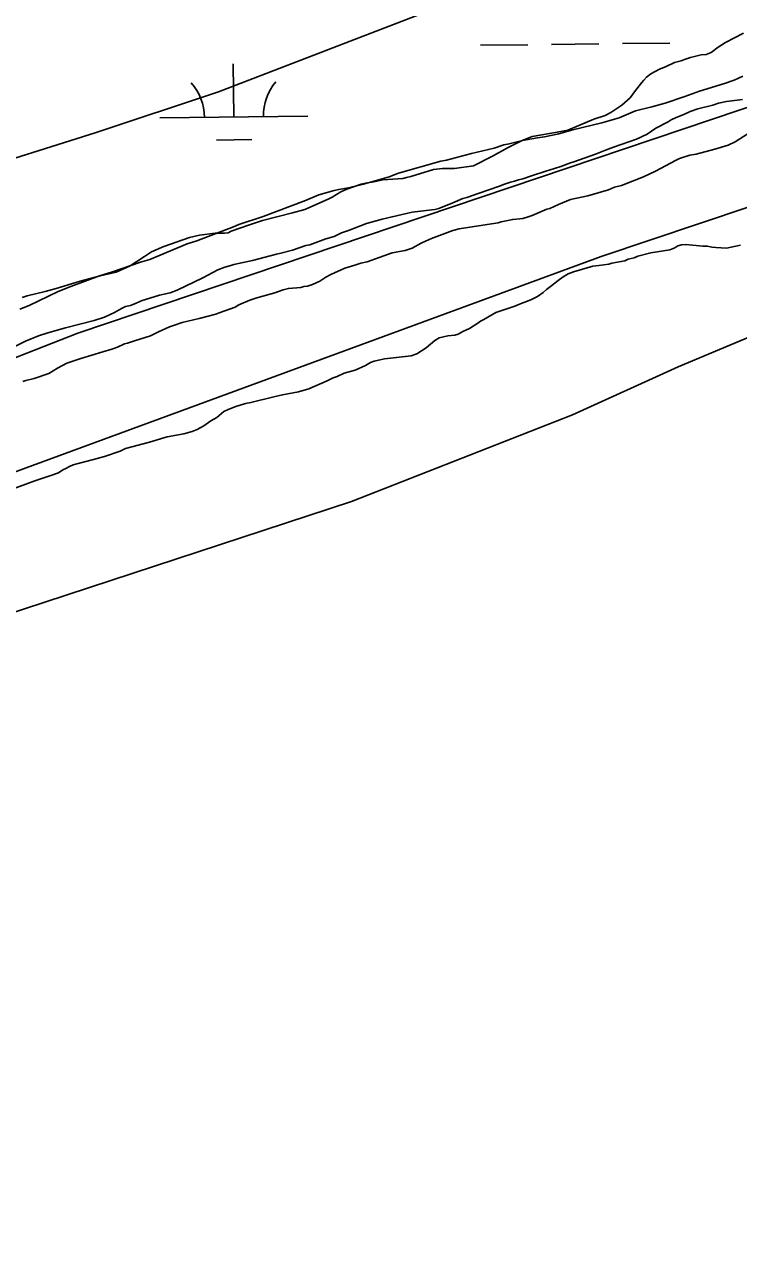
# Model space of a CAD drawing. Extents: x 3694830 to 3732949, y 415201 to 440970.
# Drawn here: x 3699637 to 3700119, y 428790 to 429614 of the extents above; entities that cross this region are included whole.
import ezdxf

# ---------------------------------------------------------------- set-up
doc = ezdxf.new("R2010")
doc.units = 0
for name, color, linetype in [('V-ROAD-CNTR', 7, 'Continuous'), ('V-SITE-VEGE', 7, 'Continuous'), ('V-TOPO-SHOR', 7, 'Continuous'), ('V-WETL-SWMP', 7, 'Continuous')]:
    doc.layers.add(name, color=color, linetype=linetype)

msp = doc.modelspace()

# ---------------------------------------------------------------- linework, layer by layer
at = {"layer": 'V-ROAD-CNTR'}
msp.add_lwpolyline([(3699752.39, 427522.14), (3699537.91, 428398.82), (3699364.43, 429117.66), (3699357.71, 429158.33), (3699358.23, 429188.74), (3699362.27, 429220.25), (3699373.71, 429251.26), (3699386.52, 429271.32), (3699402.37, 429285.86), (3699438.25, 429309.43), (3699475.99, 429327.91), (3699672.65, 429404.91), (3700139.33, 429562.36), (3700629.54, 429727.61)], dxfattribs=at)
at = {"layer": 'V-SITE-VEGE'}
for points in [[(3699635.02, 429429.15), (3699638.41, 429430.15), (3699650.58, 429433.14), (3699658.03, 429435.13), (3699671.23, 429439.13), (3699674.27, 429440.13), (3699687.8, 429443.79), (3699698.63, 429446.11), (3699708.11, 429450.46), (3699717.6, 429456.85), (3699722.35, 429459.87), (3699730.81, 429463.55), (3699748.07, 429469.56), (3699754.84, 429471.22), (3699765.32, 429472.53), (3699771.74, 429472.5), (3699774.11, 429472.83), (3699776.14, 429473.83), (3699787.98, 429477.84), (3699797.46, 429481.18), (3699817.76, 429486.16), (3699825.88, 429488.49), (3699841.79, 429495.52), (3699844.5, 429496.86), (3699850.27, 429500.55), (3699854.33, 429502.22), (3699864.14, 429505.56), (3699866.85, 429506.23), (3699872.6, 429507.21), (3699878.69, 429508.54), (3699892.21, 429509.5), (3699894.58, 429510.16), (3699897.62, 429510.83), (3699912.85, 429515.49), (3699918.94, 429516.14), (3699927.05, 429516.11), (3699939.9, 429518.08), (3699952.77, 429524.45), (3699963.27, 429530.48), (3699972.75, 429535.18), (3699979.52, 429537.85), (3699996.43, 429540.82), (3700003.54, 429542.14), (3700010.98, 429545.15), (3700021.14, 429549.5), (3700028.88, 429551.97), (3700032.61, 429553.98), (3700040.06, 429559.02), (3700045.83, 429564.06), (3700048.55, 429568.1), (3700053.31, 429574.17), (3700055, 429575.85), (3700056.7, 429577.87), (3700059.76, 429580.22), (3700065.52, 429583.24), (3700069.58, 429584.91), (3700075.68, 429587.93), (3700080.07, 429588.92), (3700082.44, 429589.93), (3700086.5, 429591.26), (3700093.6, 429592.92), (3700096.99, 429593.24), (3700100.37, 429594.58), (3700105.12, 429598.28), (3700110.2, 429601.3), (3700122.39, 429607.67)], [(3700121.53, 429562.73), (3700110.71, 429561.42)], [(3700110.71, 429561.42), (3700105.29, 429560.42), (3700101.57, 429559.09), (3700091.42, 429556.43), (3700086.35, 429554.76), (3700081.94, 429552.75), (3700076.87, 429550.75), (3700073.48, 429549.07), (3700071.45, 429547.73), (3700062.98, 429543.37), (3700057.22, 429539.34), (3700050.1, 429535.99), (3700034.54, 429530.65), (3700029.12, 429528.65), (3700022.35, 429525.97), (3700007.79, 429520.63), (3700005.43, 429519.96), (3699998.99, 429517.62), (3699994.6, 429516.29), (3699988.84, 429514.29), (3699979.03, 429511.29), (3699973.27, 429509.29), (3699970.23, 429508.62), (3699967.52, 429507.62), (3699964.81, 429506.95), (3699960.75, 429505.62), (3699956.69, 429503.95), (3699943.83, 429499.61), (3699935.37, 429496.6), (3699932.66, 429495.94), (3699925.89, 429492.93), (3699916.41, 429489.25), (3699913.71, 429488.59), (3699907.96, 429487.93), (3699898.49, 429486.62), (3699884.96, 429483.64), (3699878.19, 429481.98), (3699867.7, 429478.98), (3699855.52, 429474.3), (3699850.78, 429472.63), (3699845.7, 429470.29), (3699840.28, 429468.62), (3699829.45, 429464.62), (3699826.75, 429464.28), (3699817.61, 429460.95), (3699809.83, 429458.95), (3699806.78, 429458.29), (3699790.54, 429453.96), (3699778.03, 429451.31), (3699776, 429450.65), (3699771.94, 429449.65), (3699767.2, 429447.64), (3699757.04, 429442.28), (3699739.76, 429433.9), (3699735.02, 429432.23), (3699727.92, 429430.58), (3699724.2, 429429.58), (3699716.08, 429426.91), (3699712.02, 429425.24), (3699708.29, 429423.56), (3699704.91, 429422.9), (3699702.2, 429421.56), (3699697.46, 429418.88), (3699690.68, 429415.86), (3699683.58, 429413.53), (3699664.29, 429408.54), (3699652.45, 429405.21), (3699646.02, 429403.22), (3699637.22, 429399.53), (3699616.56, 429389.48)], [(3699788.78, 429427.14), (3699793.52, 429428.81), (3699805.7, 429432.14), (3699811.45, 429434.14), (3699814.84, 429435.14), (3699823.29, 429435.78), (3699825.32, 429436.45), (3699827.69, 429436.77), (3699831.07, 429437.77), (3699836.15, 429440.12), (3699840.22, 429442.8), (3699843.61, 429444.48), (3699853.09, 429448.83), (3699859.85, 429450.83), (3699863.92, 429452.16), (3699867.98, 429453.16), (3699884.9, 429459.17), (3699893.69, 429460.83), (3699898.43, 429462.49), (3699904.53, 429465.85), (3699907.57, 429467.19), (3699911.64, 429468.86), (3699925.85, 429474.21), (3699930.25, 429475.54), (3699946.15, 429477.84), (3699956.63, 429479.48), (3699958.66, 429480.15), (3699966.44, 429481.8), (3699971.18, 429482.12), (3699973.2, 429482.45), (3699976.93, 429483.45), (3699979.63, 429484.45), (3699989.45, 429488.8), (3699991.48, 429489.13), (3699997.24, 429491.81), (3700005.36, 429495.16), (3700017.2, 429497.81), (3700031.08, 429501.8), (3700035.14, 429503.48), (3700039.88, 429504.81), (3700054.77, 429510.49), (3700062.9, 429514.51), (3700076.79, 429521.89), (3700079.16, 429522.89), (3700085.93, 429525.23), (3700090.32, 429525.89), (3700102.84, 429529.21), (3700111.98, 429531.88), (3700116.72, 429534.22), (3700125.53, 429539.93)], [(3700120.17, 429464.4), (3700110.7, 429462.41), (3700103.61, 429462.78), (3700100.91, 429463.12), (3700097.87, 429463.81), (3700094.83, 429463.83), (3700083.34, 429464.89), (3700080.3, 429464.57), (3700077.93, 429463.9), (3700075.89, 429462.56), (3700072.51, 429461.22), (3700059.66, 429459.25)], [(3700059.66, 429459.25), (3700050.86, 429456.92), (3700048.49, 429455.91), (3700044.43, 429454.92), (3700042.06, 429453.91), (3700033.27, 429452.26), (3700031.24, 429451.59), (3700024.48, 429450.61), (3700020.42, 429450.29), (3700007.56, 429446.29), (3700003.84, 429444.95), (3700000.45, 429442.94), (3699997.06, 429440.59), (3699991.97, 429436.55), (3699989.26, 429434.54), (3699986.88, 429432.52), (3699983.16, 429429.83), (3699980.78, 429428.49), (3699978.75, 429427.49), (3699970.97, 429424.48), (3699967.92, 429423.14), (3699959.8, 429420.47), (3699955.06, 429418.8), (3699949.64, 429415.78), (3699946.93, 429414.1), (3699944.56, 429413.1), (3699942.86, 429411.76), (3699937.1, 429408.06), (3699932.7, 429406.05), (3699929.65, 429404.38), (3699927.28, 429403.71), (3699922.55, 429403.05), (3699916.8, 429401.73), (3699913.75, 429400.05), (3699907.98, 429395.01), (3699901.54, 429390.98), (3699897.82, 429389.64), (3699879.9, 429387.69), (3699872.8, 429386.03), (3699870.43, 429385.03), (3699867.04, 429383.01), (3699859.93, 429380), (3699852.48, 429378.01), (3699847.74, 429375.66), (3699845.04, 429374.66), (3699840.97, 429372.65), (3699828.78, 429367.29), (3699821.68, 429365.3), (3699810.85, 429363.32), (3699805.1, 429361.99), (3699789.54, 429358), (3699785.82, 429357.34), (3699779.39, 429355.34), (3699774.31, 429353.33), (3699771.27, 429351.99), (3699766.52, 429347.96), (3699762.45, 429345.61), (3699757.71, 429342.25), (3699753.3, 429339.9), (3699749.92, 429338.57), (3699744.16, 429336.9), (3699733, 429334.92), (3699721.16, 429331.25), (3699704.92, 429326.93), (3699701.19, 429325.26), (3699690.7, 429321.58), (3699683.26, 429319.59), (3699672.77, 429316.93), (3699669.39, 429315.93), (3699667.02, 429314.92), (3699664.65, 429313.58), (3699662.61, 429312.58), (3699659.56, 429310.57), (3699653.81, 429308.56), (3699643.66, 429305.23), (3699637.56, 429302.89), (3699625.71, 429298.54)], [(3699635.46, 429372.37), (3699637.49, 429373.04), (3699643.24, 429374.36), (3699653.05, 429377.7), (3699658.81, 429381.4), (3699665.25, 429384.75), (3699668.63, 429385.75), (3699674.72, 429387.75), (3699689.62, 429392.42), (3699695.7, 429394.08), (3699699.43, 429395.42), (3699704.17, 429397.76), (3699706.2, 429398.09), (3699710.94, 429399.76), (3699721.76, 429403.1), (3699727.18, 429405.78), (3699734.63, 429409.12), (3699738.02, 429410.46), (3699743.09, 429412.13), (3699754.59, 429414.78), (3699765.76, 429417.78), (3699768.13, 429418.78), (3699778.96, 429422.45), (3699781.33, 429424.13), (3699788.78, 429427.14)]]:
    msp.add_lwpolyline(points, dxfattribs=at)
at = {"layer": 'V-TOPO-SHOR'}
for points in [[(3701404.41, 429926.93), (3700827.18, 429725.87), (3700026.18, 429456.7), (3699611.09, 429304.29), (3699471.64, 429252.4), (3699461.91, 429252.4), (3699442.45, 429223.22), (3699426.24, 429194.03), (3699452.18, 429064.31), (3699536.5, 428710.84), (3699662.97, 428191.97), (3699844.57, 427429.89)], [(3700223.19, 429745.75), (3700078.78, 429684.65), (3699912.14, 429623.55), (3699767.73, 429568.01), (3699684.41, 429540.24), (3699595.54, 429512.47), (3699523.33, 429506.91), (3699456.68, 429518.02), (3699428.9, 429518.02), (3699356.7, 429490.25), (3699334.48, 429468.03), (3699351.14, 429440.26), (3699367.81, 429406.93), (3699356.7, 429334.72), (3699351.14, 429323.61), (3699284.49, 429301.4), (3699256.72, 429262.51), (3699240.05, 429206.97), (3699251.16, 429123.65), (3699328.92, 428829.27), (3699362.25, 428779.28)], [(3699646.76, 428633.01), (3699562.44, 428950.81), (3699546.23, 429064.31), (3699533.26, 429096.74), (3699533.26, 429122.68), (3699536.5, 429129.17), (3699546.23, 429135.66), (3699562.44, 429148.63), (3699568.93, 429158.36), (3699575.41, 429184.3), (3699585.14, 429194.03), (3699620.81, 429213.49), (3699857.55, 429291.32), (3700006.72, 429349.69), (3700078.06, 429382.12), (3700178.59, 429424.28)]]:
    msp.add_lwpolyline(points, dxfattribs=at)
at = {"layer": 'V-WETL-SWMP'}
for p, q in [((3699944.59, 429599.42), (3699976.59, 429599.8)), ((3699992.59, 429599.99), (3700024.59, 429600.37)), ((3700040.58, 429600.56), (3700072.58, 429600.95)), ((3699778.09, 429551), (3699777.66, 429587)), ((3700109.37, 429573.72), (3700092.51, 429568.54)), ((3700116.04, 429575.95), (3700109.37, 429573.72)), ((3700121.93, 429578.58), (3700116.04, 429575.95)), ((3700082.7, 429564.81), (3700069.37, 429560.36)), ((3700092.51, 429568.54), (3700082.7, 429564.81)), ((3700049.4, 429555.23), (3700046.25, 429553.73)), ((3700060.36, 429557.78), (3700049.4, 429555.23)), ((3700069.37, 429560.36), (3700060.36, 429557.78)), ((3699728.1, 429550.4), (3699828.09, 429551.6)), ((3700026.64, 429547.04), (3700007.07, 429542.3)), ((3700031.35, 429548.52), (3700026.64, 429547.04)), ((3700035.26, 429549.62), (3700031.35, 429548.52)), ((3700038.4, 429550.35), (3700035.26, 429549.62)), ((3700046.25, 429553.73), (3700038.4, 429550.35)), ((3699997.66, 429539.73), (3699987.88, 429537.56)), ((3700007.07, 429542.3), (3699997.66, 429539.73)), ((3699766.28, 429535.43), (3699790.28, 429535.71)), ((3699953.83, 429529.94), (3699938.56, 429526.3)), ((3699960.49, 429532.17), (3699953.83, 429529.94)), ((3699964.01, 429532.89), (3699960.49, 429532.17)), ((3699973.02, 429535.08), (3699964.01, 429532.89)), ((3699983.19, 429536.86), (3699973.02, 429535.08)), ((3699987.88, 429537.56), (3699983.19, 429536.86)), ((3699917.81, 429521.19), (3699889.2, 429513.1)), ((3699921.72, 429521.91), (3699917.81, 429521.19)), ((3699938.56, 429526.3), (3699921.72, 429521.91)), ((3699889.2, 429513.1), (3699882.92, 429510.47)), ((3699865.68, 429505.7), (3699855.5, 429503.14)), ((3699882.92, 429510.47), (3699865.68, 429505.7)), ((3699835.53, 429498.41), (3699826.5, 429494.66)), ((3699845.72, 429501.35), (3699835.53, 429498.41)), ((3699848.85, 429502.08), (3699845.72, 429501.35)), ((3699855.5, 429503.14), (3699848.85, 429502.08)), ((3699826.5, 429494.66), (3699797.85, 429483.83)), ((3699797.85, 429483.83), (3699781.38, 429478.26)), ((3699777.85, 429476.76), (3699753.13, 429467.43)), ((3699781.38, 429478.26), (3699777.85, 429476.76)), ((3699746.46, 429465.2), (3699721.33, 429454.71)), ((3699753.13, 429467.43), (3699746.46, 429465.2)), ((3699715.06, 429452.87), (3699695.45, 429446.18)), ((3699721.33, 429454.71), (3699715.06, 429452.87)), ((3699687.21, 429443.59), (3699667.99, 429436.5)), ((3699695.45, 429446.18), (3699687.21, 429443.59)), ((3699659.35, 429433.14), (3699639.7, 429423.72)), ((3699667.99, 429436.5), (3699659.35, 429433.14)), ((3699639.7, 429423.72), (3699633.41, 429421.1))]:
    msp.add_line(p, q, dxfattribs=at)
for centre, start, end in [((3699722.85, 429550.82), 359.91153, 41.45519), ((3699833.33, 429552.13), 139.91153, 181.45518)]:
    msp.add_arc(centre, 35.25, start, end, dxfattribs=at)

doc.saveas('drawing.dxf')
